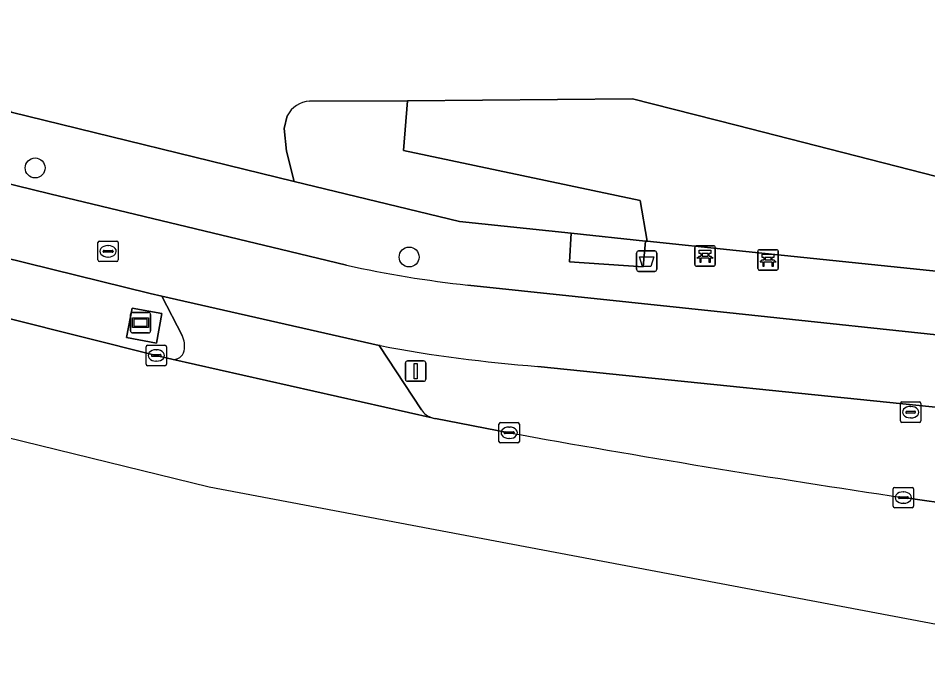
# Model space of a CAD drawing. Extents: x 161771 to 163125, y 382475 to 383179.
# Drawn here: x 162964.76 to 163009.4, y 382480.06 to 382511.45 of the extents above; entities that cross this region are included whole.
import ezdxf

# ---------------------------------------------------------------- set-up
doc = ezdxf.new("R2010")
doc.units = 0
for name, color, linetype in [('IMGEO_Afvalbak', 7, 'Continuous'), ('IMGEO_Bank', 7, 'Continuous'), ('IMGEO_Berm_groen', 7, 'Continuous'), ('IMGEO_Boom', 7, 'Continuous'), ('IMGEO_Fietspad_gesloten', 7, 'Continuous'), ('IMGEO_Groenvoorziening', 7, 'Continuous'), ('IMGEO_Haag', 7, 'Continuous'), ('IMGEO_Informatiebord', 7, 'Continuous'), ('IMGEO_Kolk', 7, 'Continuous'), ('IMGEO_Rijbaan_lokaal_gesloten', 7, 'Continuous'), ('IMGEO_Rijbaan_lokaal_open', 7, 'Continuous'), ('IMGEO_Rioolput', 7, 'Continuous'), ('IMGEO_Terreindeel_gesloten', 7, 'Continuous'), ('IMGEO_Verkeersbordpaal', 7, 'Continuous'), ('IMGEO_Voetpad_gesloten', 7, 'Continuous'), ('IMGEO_Voetpad_open', 7, 'Continuous')]:
    doc.layers.add(name, color=color, linetype=linetype)

msp = doc.modelspace()

# ---------------------------------------------------------------- linework, layer by layer
at = {"layer": 'IMGEO_Afvalbak'}
for p, q in [((162995.109, 382499.125), (162995.109, 382499.925)), ((162995.109, 382499.925), (162995.109, 382499.125)), ((162995.209, 382500.025), (162995.999, 382500.025)), ((162995.999, 382500.025), (162995.209, 382500.025)), ((162996.099, 382499.925), (162996.099, 382499.125)), ((162996.099, 382499.125), (162996.099, 382499.925)), ((162995.999, 382499.025), (162995.209, 382499.025)), ((162995.209, 382499.025), (162995.999, 382499.025))]:
    msp.add_line(p, q, dxfattribs=at)
msp.add_lwpolyline([(162995.252, 382499.739), (162995.956, 382499.739), (162995.807, 382499.269), (162995.401, 382499.269), (162995.252, 382499.739)], dxfattribs=at)
for centre, start, end in [((162995.209, 382499.925), 90, 180), ((162995.209, 382499.925), 90, 180), ((162995.999, 382499.925), 0, 90), ((162995.999, 382499.925), 360, 90), ((162995.209, 382499.125), 180, 270), ((162995.209, 382499.125), 180, 270), ((162995.999, 382499.125), 270, 0), ((162995.999, 382499.125), 270, 0)]:
    msp.add_arc(centre, 0.1, start, end, dxfattribs=at)
at = {"layer": 'IMGEO_Bank'}
for p, q in [((162997.97, 382499.353), (162997.97, 382500.194)), ((162997.97, 382500.194), (162997.97, 382499.353)), ((162998.045, 382500.278), (162998.886, 382500.278)), ((162998.886, 382500.278), (162998.045, 382500.278)), ((162998.97, 382500.203), (162998.97, 382499.362)), ((162998.97, 382499.362), (162998.97, 382500.203)), ((162998.279, 382499.784), (162998.279, 382499.89)), ((162998.323, 382499.89), (162998.323, 382499.784)), ((162998.611, 382499.896), (162998.329, 382499.896)), ((162998.329, 382499.778), (162998.611, 382499.778)), ((162998.617, 382499.784), (162998.617, 382499.89)), ((162998.661, 382499.89), (162998.661, 382499.784)), ((163001.063, 382499.16), (163001.063, 382500.001)), ((163001.063, 382500.001), (163001.063, 382499.16)), ((163001.138, 382500.085), (163001.979, 382500.085)), ((163001.979, 382500.085), (163001.138, 382500.085)), ((163002.063, 382500.01), (163002.063, 382499.169)), ((163002.063, 382499.169), (163002.063, 382500.01)), ((162998.895, 382499.278), (162998.054, 382499.278)), ((162998.054, 382499.278), (162998.895, 382499.278)), ((162998.667, 382499.676), (162998.274, 382499.676)), ((163001.76, 382499.483), (163001.367, 382499.483)), ((163001.372, 382499.591), (163001.372, 382499.697)), ((163001.416, 382499.697), (163001.416, 382499.591)), ((163001.704, 382499.703), (163001.422, 382499.703)), ((163001.422, 382499.585), (163001.704, 382499.585)), ((163001.71, 382499.591), (163001.71, 382499.697)), ((163001.754, 382499.697), (163001.754, 382499.591)), ((163001.988, 382499.085), (163001.147, 382499.085)), ((163001.147, 382499.085), (163001.988, 382499.085))]:
    msp.add_line(p, q, dxfattribs=at)
for points in [[(162998.217, 382499.676), (162998.075, 382499.676), (162998.187, 382499.778), (162998.273, 382499.778)], [(162998.273, 382499.896), (162998.187, 382499.896), (162998.187, 382500.057), (162998.75, 382500.057), (162998.75, 382499.896), (162998.667, 382499.896)], [(162998.667, 382499.778), (162998.75, 382499.778), (162998.862, 382499.676), (162998.723, 382499.676)], [(163001.366, 382499.703), (163001.28, 382499.703), (163001.28, 382499.864), (163001.843, 382499.864), (163001.843, 382499.703), (163001.76, 382499.703)], [(162998.267, 382499.669), (162998.267, 382499.462), (162998.224, 382499.462), (162998.224, 382499.669)], [(162998.717, 382499.669), (162998.717, 382499.462), (162998.673, 382499.462), (162998.673, 382499.669)], [(163001.31, 382499.483), (163001.168, 382499.483), (163001.28, 382499.585), (163001.366, 382499.585)], [(163001.36, 382499.476), (163001.36, 382499.269), (163001.317, 382499.269), (163001.317, 382499.476)], [(163001.76, 382499.585), (163001.843, 382499.585), (163001.955, 382499.483), (163001.816, 382499.483)], [(163001.81, 382499.476), (163001.81, 382499.269), (163001.766, 382499.269), (163001.766, 382499.476)]]:
    msp.add_lwpolyline(points, dxfattribs=at)
for centre, radius, start, end in [((162998.048, 382500.2), 0.0779, 92.4484, 184.2845), ((162998.048, 382500.2), 0.0779, 92.4484, 184.2845), ((162998.892, 382500.2), 0.0779, 2.4484, 94.2845), ((162998.892, 382500.2), 0.0779, 2.4484, 94.2845), ((162998.272, 382499.889), 0.00671, 2.8957, 87.1043), ((162998.272, 382499.785), 0.00671, 272.8957, 357.1043), ((162998.329, 382499.889), 0.00671, 92.8957, 177.1043), ((162998.329, 382499.785), 0.00671, 182.8957, 267.1043), ((162998.611, 382499.889), 0.00671, 2.8957, 87.1043), ((162998.611, 382499.785), 0.00671, 272.8957, 357.1043), ((162998.668, 382499.889), 0.00671, 92.8957, 177.1043), ((162998.668, 382499.785), 0.00671, 182.8957, 267.1043), ((163001.141, 382500.007), 0.0779, 92.4484, 184.2845), ((163001.141, 382500.007), 0.0779, 92.4484, 184.2845), ((163001.985, 382500.007), 0.0779, 2.4484, 94.2845), ((163001.985, 382500.007), 0.0779, 2.4484, 94.2845), ((162998.048, 382499.356), 0.0779, 182.4484, 274.2845), ((162998.048, 382499.356), 0.0779, 182.4484, 274.2845), ((162998.217, 382499.669), 0.00671, 2.8957, 87.1043), ((162998.274, 382499.669), 0.00671, 92.8957, 177.1043), ((162998.666, 382499.669), 0.00671, 2.8957, 87.1043), ((162998.723, 382499.669), 0.00671, 92.8957, 177.1043), ((162998.892, 382499.356), 0.0779, 272.4484, 4.2845), ((162998.892, 382499.356), 0.0779, 272.4484, 4.2845), ((163001.31, 382499.476), 0.00671, 2.8957, 87.1043), ((163001.367, 382499.476), 0.00671, 92.8957, 177.1043), ((163001.365, 382499.696), 0.00671, 2.8957, 87.1043), ((163001.365, 382499.592), 0.00671, 272.8957, 357.1043), ((163001.422, 382499.696), 0.00671, 92.8957, 177.1043), ((163001.422, 382499.592), 0.00671, 182.8957, 267.1043), ((163001.704, 382499.696), 0.00671, 2.8957, 87.1043), ((163001.704, 382499.592), 0.00671, 272.8957, 357.1043), ((163001.761, 382499.696), 0.00671, 92.8957, 177.1043), ((163001.761, 382499.592), 0.00671, 182.8957, 267.1043), ((163001.759, 382499.476), 0.00671, 2.8957, 87.1043), ((163001.816, 382499.476), 0.00671, 92.8957, 177.1043), ((163001.141, 382499.163), 0.0779, 182.4484, 274.2845), ((163001.141, 382499.163), 0.0779, 182.4484, 274.2845), ((163001.985, 382499.163), 0.0779, 272.4484, 4.2845), ((163001.985, 382499.163), 0.0779, 272.4484, 4.2845)]:
    msp.add_arc(centre, radius, start, end, dxfattribs=at)
at = {"layer": 'IMGEO_Berm_groen'}
for points in [[(163012.447, 382503.008), (163000, 382506.191), (162994.907, 382507.493), (162983.876, 382507.397), (162983.672, 382504.959), (162995.288, 382502.503), (162995.623, 382500.504), (163000, 382500.049), (163000.471, 382500), (163013.282, 382498.668), (163015.032, 382500), (163015.713, 382500.518), (163016.029, 382502.044)], [(162970.363, 382497.217), (162971.808, 382496.962), (162971.553, 382495.493), (162970.073, 382495.784)]]:
    msp.add_lwpolyline(points, close=True, dxfattribs=at)
for points in [[(162961.005, 382500.453), (162960.31, 382497.717), (162960.641, 382497.635), (162971.541, 382494.896), (162972.298, 382494.71)], [(162972.804, 382495.879), (162971.82, 382497.811), (162971.246, 382497.941), (162961.545, 382500.321), (162961.005, 382500.453)], [(162982.525, 382495.379), (162982.479, 382495.39), (162984.554, 382492.233)], [(163011.06, 382492.234), (162990.262, 382494.362)], [(162985.238, 382491.807), (162988.86, 382491.104)], [(163008.205, 382487.922), (163010.968, 382487.53), (163010.415, 382485.224)]]:
    msp.add_lwpolyline(points, dxfattribs=at)
for centre, radius, start, end in [((162971.716, 382495.335), 1.217, 349.979, 26.5782), ((162995.523, 382564.321), 70.157, 259.32345, 265.69978), ((162972.395, 382495.231), 0.53, 259.4194, 348.2607), ((162985.315, 382492.695), 0.89, 211.2438, 254.9473), ((162985.294, 382492.551), 0.746, 253.6764, 265.7139), ((163100.138, 383107.223), 626.087, 259.762132, 261.556335)]:
    msp.add_arc(centre, radius, start, end, dxfattribs=at)
at = {"layer": 'IMGEO_Boom'}
for centre in [(162965.594, 382504.1), (162983.948, 382499.728)]:
    msp.add_circle(centre, 0.489, dxfattribs=at)
at = {"layer": 'IMGEO_Fietspad_gesloten'}
for points in [[(162781.38, 382543.554), (162783.678, 382543.052), (162804.5, 382538.189), (162809.367, 382537.079), (162842.808, 382529.309), (162865.155, 382523.928), (162898.695, 382515.739), (162908.421, 382513.415), (162908.814, 382513.317), (162937.315, 382506.233), (162937.857, 382506.101), (162961.005, 382500.453), (162961.545, 382500.321), (162971.246, 382497.941), (162971.82, 382497.811), (162982.479, 382495.39), (162982.525, 382495.379)], [(162980.882, 382499.331), (162978.089, 382500), (162966.31, 382502.822), (162901.309, 382518.767), (162872.732, 382525.672)], [(162990.262, 382494.362), (163011.06, 382492.234), (163011.361, 382495.742), (163000, 382496.951), (162986.836, 382498.352)]]:
    msp.add_lwpolyline(points, dxfattribs=at)
for centre, radius, start, end in [((162992.375, 382550.632), 52.573, 257.3727, 263.9524), ((162995.523, 382564.321), 70.157, 259.32345, 265.69978)]:
    msp.add_arc(centre, radius, start, end, dxfattribs=at)
at = {"layer": 'IMGEO_Groenvoorziening'}
for points in [[(162983.672, 382504.959), (162983.876, 382507.397), (162979.061, 382507.384)], [(162977.964, 382506.663), (162977.813, 382506.03), (162977.924, 382504.93), (162978.302, 382503.438), (162986.415, 382501.477), (162991.908, 382500.896), (162995.544, 382500.512), (162995.623, 382500.504), (162995.288, 382502.503), (162983.672, 382504.959)]]:
    msp.add_lwpolyline(points, dxfattribs=at)
msp.add_arc((162979.16, 382506.039), 1.349, 94.2021, 152.4275, dxfattribs=at)
at = {"layer": 'IMGEO_Haag'}
for points in [[(162983.672, 382504.959), (162983.876, 382507.397), (162979.061, 382507.384)], [(162977.964, 382506.663), (162977.813, 382506.03), (162977.924, 382504.93), (162978.302, 382503.438), (162986.415, 382501.477), (162991.908, 382500.896), (162995.544, 382500.512), (162995.623, 382500.504), (162995.288, 382502.503), (162983.672, 382504.959)]]:
    msp.add_lwpolyline(points, dxfattribs=at)
msp.add_arc((162979.16, 382506.039), 1.349, 94.2021, 152.4275, dxfattribs=at)
at = {"layer": 'IMGEO_Informatiebord'}
for p, q in [((162970.274, 382496.106), (162970.274, 382496.906)), ((162970.274, 382496.906), (162970.274, 382496.106)), ((162970.374, 382497.006), (162971.164, 382497.006)), ((162971.164, 382497.006), (162970.374, 382497.006)), ((162971.264, 382496.906), (162971.264, 382496.106)), ((162971.264, 382496.106), (162971.264, 382496.906)), ((162971.164, 382496.006), (162970.374, 382496.006)), ((162970.374, 382496.006), (162971.164, 382496.006))]:
    msp.add_line(p, q, dxfattribs=at)
for points in [[(162970.375, 382496.738), (162971.163, 382496.738), (162971.163, 382496.274), (162970.375, 382496.274), (162970.375, 382496.738)], [(162970.44, 382496.673), (162970.44, 382496.339), (162971.098, 382496.339), (162971.098, 382496.673), (162970.44, 382496.673)]]:
    msp.add_lwpolyline(points, dxfattribs=at)
for centre, start, end in [((162970.374, 382496.906), 90, 180), ((162970.374, 382496.906), 90, 180), ((162971.164, 382496.906), 0, 90), ((162971.164, 382496.906), 360, 90), ((162970.374, 382496.106), 180, 270), ((162970.374, 382496.106), 180, 270), ((162971.164, 382496.106), 270, 0), ((162971.164, 382496.106), 270, 0)]:
    msp.add_arc(centre, 0.1, start, end, dxfattribs=at)
at = {"layer": 'IMGEO_Kolk'}
for p, q in [((162971.04, 382494.47), (162971.04, 382495.322)), ((162971.115, 382495.396), (162971.967, 382495.396)), ((162972.041, 382495.322), (162972.041, 382494.47)), ((162971.299, 382494.89), (162971.299, 382494.902)), ((162971.737, 382494.853), (162971.339, 382494.853)), ((162971.342, 382494.939), (162971.74, 382494.939)), ((162971.528, 382495.176), (162971.553, 382495.176)), ((162971.783, 382494.902), (162971.783, 382494.89)), ((162971.967, 382494.396), (162971.115, 382494.396)), ((162971.551, 382494.616), (162971.526, 382494.616)), ((162988.359, 382490.678), (162988.359, 382491.53)), ((162988.434, 382491.604), (162989.286, 382491.604)), ((162988.847, 382491.384), (162988.872, 382491.384)), ((162989.36, 382491.53), (162989.36, 382490.678)), ((162988.618, 382491.098), (162988.618, 382491.11)), ((162989.056, 382491.061), (162988.658, 382491.061)), ((162988.661, 382491.147), (162989.059, 382491.147)), ((162988.87, 382490.824), (162988.845, 382490.824)), ((162989.102, 382491.11), (162989.102, 382491.098)), ((162989.286, 382490.604), (162988.434, 382490.604)), ((163007.704, 382487.496), (163007.704, 382488.348)), ((163007.779, 382488.422), (163008.631, 382488.422)), ((163008.192, 382488.202), (163008.217, 382488.202)), ((163008.705, 382488.348), (163008.705, 382487.496)), ((163007.963, 382487.916), (163007.963, 382487.928)), ((163008.401, 382487.879), (163008.003, 382487.879)), ((163008.006, 382487.965), (163008.404, 382487.965)), ((163008.447, 382487.928), (163008.447, 382487.916)), ((163008.631, 382487.422), (163007.779, 382487.422)), ((163008.215, 382487.642), (163008.19, 382487.642))]:
    msp.add_line(p, q, dxfattribs=at)
for points in [[(162971.04, 382494.47), (162971.04, 382495.322)], [(162971.115, 382495.396), (162971.967, 382495.396)], [(162972.041, 382495.322), (162972.041, 382494.47)], [(162971.967, 382494.396), (162971.115, 382494.396)], [(162988.359, 382490.678), (162988.359, 382491.53)], [(162988.434, 382491.604), (162989.286, 382491.604)], [(162989.36, 382491.53), (162989.36, 382490.678)], [(162989.286, 382490.604), (162988.434, 382490.604)], [(163007.704, 382487.496), (163007.704, 382488.348)], [(163007.779, 382488.422), (163008.631, 382488.422)], [(163008.705, 382488.348), (163008.705, 382487.496)], [(163008.631, 382487.422), (163007.779, 382487.422)]]:
    msp.add_lwpolyline(points, dxfattribs=at)
for centre, radius, start, end in [((162971.117, 382495.32), 0.0765, 91.552, 178.448), ((162971.117, 382495.32), 0.0765, 91.552, 178.448), ((162971.965, 382495.32), 0.0765, 1.552, 88.448), ((162971.965, 382495.32), 0.0765, 1.552, 88.448), ((162971.339, 382494.899), 0.0403, 85.8775, 175.7526), ((162971.336, 382494.889), 0.0366, 178.938, 274.7102), ((162971.74, 382494.896), 0.043, 264.8664, 352.4533), ((162971.744, 382494.901), 0.0386, 1.7309, 96.639), ((162971.117, 382494.472), 0.0765, 181.552, 268.448), ((162971.117, 382494.472), 0.0765, 181.552, 268.448), ((162971.965, 382494.472), 0.0765, 271.552, 358.448), ((162971.965, 382494.472), 0.0765, 271.552, 358.448), ((162988.436, 382491.528), 0.0765, 91.552, 178.448), ((162988.436, 382491.528), 0.0765, 91.552, 178.448), ((162989.284, 382491.528), 0.0765, 1.552, 88.448), ((162989.284, 382491.528), 0.0765, 1.552, 88.448), ((162988.658, 382491.107), 0.0403, 85.8775, 175.7526), ((162988.655, 382491.097), 0.0366, 178.938, 274.7102), ((162989.059, 382491.104), 0.043, 264.8664, 352.4533), ((162989.063, 382491.109), 0.0386, 1.7309, 96.639), ((162988.436, 382490.68), 0.0765, 181.552, 268.448), ((162988.436, 382490.68), 0.0765, 181.552, 268.448), ((162989.284, 382490.68), 0.0765, 271.552, 358.448), ((162989.284, 382490.68), 0.0765, 271.552, 358.448), ((163007.781, 382488.346), 0.0765, 91.552, 178.448), ((163007.781, 382488.346), 0.0765, 91.552, 178.448), ((163008.629, 382488.346), 0.0765, 1.552, 88.448), ((163008.629, 382488.346), 0.0765, 1.552, 88.448), ((163008.003, 382487.925), 0.0403, 85.8775, 175.7526), ((163008, 382487.915), 0.0366, 178.938, 274.7102), ((163008.404, 382487.922), 0.043, 264.8664, 352.4533), ((163008.408, 382487.927), 0.0386, 1.7309, 96.639), ((163007.781, 382487.498), 0.0765, 181.552, 268.448), ((163007.781, 382487.498), 0.0765, 181.552, 268.448), ((163008.629, 382487.498), 0.0765, 271.552, 358.448), ((163008.629, 382487.498), 0.0765, 271.552, 358.448)]:
    msp.add_arc(centre, radius, start, end, dxfattribs=at)
for centre, major_axis, ratio, start_param, end_param in [((162971.527, 382494.896), (-0.387, 0.002), 0.722429, 4.712389, 7.853982), ((162971.552, 382494.896), (-0.39, 0.002), 0.717154, 1.570796, 4.712389), ((162988.846, 382491.104), (-0.387, 0.002), 0.722429, 4.712389, 7.853982), ((162988.871, 382491.104), (-0.39, 0.002), 0.717154, 1.570796, 4.712389), ((163008.191, 382487.922), (-0.387, 0.002), 0.722429, 4.712389, 7.853982), ((163008.216, 382487.922), (-0.39, 0.002), 0.717154, 1.570796, 4.712389)]:
    msp.add_ellipse(centre, major_axis=major_axis, ratio=ratio, start_param=start_param, end_param=end_param, dxfattribs=at)
at = {"layer": 'IMGEO_Rijbaan_lokaal_gesloten'}
for points in [[(162489.888, 382522.698), (162489.185, 382520.131), (162488.722, 382518.442), (162501.135, 382513.514), (162515.839, 382512.978), (162542.133, 382512.019), (162584.286, 382516.986), (162665.053, 382540.041), (162707.132, 382546.311), (162744.173, 382544.816), (162974.141, 382488.446), (163018.573, 382480.059)], [(162985.084, 382491.835), (162972.298, 382494.71), (162971.541, 382494.896), (162960.641, 382497.635), (162960.31, 382497.717), (162950.777, 382500.077), (162937.204, 382503.438), (162925.964, 382506.221), (162908.088, 382510.661), (162906.879, 382510.95)], [(162988.86, 382491.104), (162985.238, 382491.807)], [(163010.415, 382485.224), (163010.968, 382487.53), (163008.205, 382487.922)]]:
    msp.add_lwpolyline(points, dxfattribs=at)
for centre, radius, start, end in [((162985.294, 382492.551), 0.746, 253.6764, 265.7139), ((163100.138, 383107.223), 626.087, 259.762132, 261.556335)]:
    msp.add_arc(centre, radius, start, end, dxfattribs=at)
at = {"layer": 'IMGEO_Rijbaan_lokaal_open'}
for points in [[(162982.479, 382495.39), (162971.82, 382497.811), (162972.804, 382495.879)], [(162984.554, 382492.233), (162982.479, 382495.39)], [(162972.298, 382494.71), (162985.084, 382491.835)]]:
    msp.add_lwpolyline(points, dxfattribs=at)
for centre, radius, start, end in [((162971.716, 382495.335), 1.217, 349.979, 26.5782), ((162972.395, 382495.231), 0.53, 259.4194, 348.2607), ((162985.315, 382492.695), 0.89, 211.2438, 254.9473)]:
    msp.add_arc(centre, radius, start, end, dxfattribs=at)
at = {"layer": 'IMGEO_Rioolput'}
for p, q in [((162968.675, 382499.582), (162968.675, 382500.434)), ((162968.75, 382500.508), (162969.602, 382500.508)), ((162969.163, 382500.288), (162969.188, 382500.288)), ((162969.676, 382500.434), (162969.676, 382499.582)), ((162968.934, 382500.002), (162968.934, 382500.014)), ((162969.372, 382499.965), (162968.974, 382499.965)), ((162968.977, 382500.051), (162969.375, 382500.051)), ((162969.186, 382499.728), (162969.161, 382499.728)), ((162969.418, 382500.014), (162969.418, 382500.002)), ((162969.602, 382499.508), (162968.75, 382499.508)), ((163008.136, 382492.614), (163008.988, 382492.614)), ((163008.061, 382491.688), (163008.061, 382492.54)), ((163008.363, 382492.157), (163008.761, 382492.157)), ((163008.549, 382492.394), (163008.574, 382492.394)), ((163009.062, 382492.54), (163009.062, 382491.688)), ((163008.32, 382492.108), (163008.32, 382492.12)), ((163008.758, 382492.071), (163008.36, 382492.071)), ((163008.572, 382491.834), (163008.547, 382491.834)), ((163008.804, 382492.12), (163008.804, 382492.108)), ((163008.988, 382491.614), (163008.136, 382491.614))]:
    msp.add_line(p, q, dxfattribs=at)
for points in [[(162968.675, 382499.582), (162968.675, 382500.434)], [(162968.75, 382500.508), (162969.602, 382500.508)], [(162969.676, 382500.434), (162969.676, 382499.582)], [(162969.602, 382499.508), (162968.75, 382499.508)], [(163008.136, 382492.614), (163008.988, 382492.614)], [(163008.061, 382491.688), (163008.061, 382492.54)], [(163009.062, 382492.54), (163009.062, 382491.688)], [(163008.988, 382491.614), (163008.136, 382491.614)]]:
    msp.add_lwpolyline(points, dxfattribs=at)
for centre, radius, start, end in [((162968.752, 382500.432), 0.0765, 91.552, 178.448), ((162968.752, 382500.432), 0.0765, 91.552, 178.448), ((162969.6, 382500.432), 0.0765, 1.552, 88.448), ((162969.6, 382500.432), 0.0765, 1.552, 88.448), ((162968.974, 382500.011), 0.0403, 85.8775, 175.7526), ((162968.971, 382500.001), 0.0366, 178.938, 274.7102), ((162969.375, 382500.008), 0.043, 264.8664, 352.4533), ((162969.379, 382500.013), 0.0386, 1.7309, 96.639), ((162968.752, 382499.584), 0.0765, 181.552, 268.448), ((162968.752, 382499.584), 0.0765, 181.552, 268.448), ((162969.6, 382499.584), 0.0765, 271.552, 358.448), ((162969.6, 382499.584), 0.0765, 271.552, 358.448), ((163008.138, 382492.538), 0.0765, 91.552, 178.448), ((163008.138, 382492.538), 0.0765, 91.552, 178.448), ((163008.986, 382492.538), 0.0765, 1.552, 88.448), ((163008.986, 382492.538), 0.0765, 1.552, 88.448), ((163008.36, 382492.117), 0.0403, 85.8775, 175.7526), ((163008.765, 382492.119), 0.0386, 1.7309, 96.639), ((163008.138, 382491.69), 0.0765, 181.552, 268.448), ((163008.138, 382491.69), 0.0765, 181.552, 268.448), ((163008.357, 382492.107), 0.0366, 178.938, 274.7102), ((163008.761, 382492.114), 0.043, 264.8664, 352.4533), ((163008.986, 382491.69), 0.0765, 271.552, 358.448), ((163008.986, 382491.69), 0.0765, 271.552, 358.448)]:
    msp.add_arc(centre, radius, start, end, dxfattribs=at)
for centre, major_axis, ratio, start_param, end_param in [((162969.162, 382500.008), (-0.387, 0.002), 0.722429, 4.712389, 7.853982), ((162969.187, 382500.008), (-0.39, 0.002), 0.717154, 1.570796, 4.712389), ((163008.548, 382492.114), (-0.387, 0.002), 0.722429, 4.712389, 7.853982), ((163008.573, 382492.114), (-0.39, 0.002), 0.717154, 1.570796, 4.712389)]:
    msp.add_ellipse(centre, major_axis=major_axis, ratio=ratio, start_param=start_param, end_param=end_param, dxfattribs=at)
at = {"layer": 'IMGEO_Terreindeel_gesloten'}
for points in [[(162902.203, 382640.3), (162893.416, 382602.291), (162895.849, 382601.727), (162896.244, 382603.431), (162910.373, 382600.187), (162909.148, 382594.845), (162905.453, 382578.727), (162895.606, 382535.78), (162893.695, 382527.443), (162894.533, 382527.236), (162910.319, 382523.343), (162909.479, 382520.256), (162926.127, 382516.218), (162926.943, 382519.244), (162961.224, 382510.791), (162964.424, 382506.837), (162978.302, 382503.438), (162977.924, 382504.93), (162977.813, 382506.03), (162977.964, 382506.663)], [(162979.061, 382507.384), (162983.876, 382507.397), (162994.907, 382507.493), (163000, 382506.191), (163012.447, 382503.008), (163028.602, 382567.802), (163025.291, 382568.616)]]:
    msp.add_lwpolyline(points, dxfattribs=at)
msp.add_arc((162979.16, 382506.039), 1.349, 94.2021, 152.4275, dxfattribs=at)
at = {"layer": 'IMGEO_Verkeersbordpaal'}
for p, q in [((162983.771, 382493.729), (162983.771, 382494.529)), ((162983.771, 382494.529), (162983.771, 382493.729)), ((162983.871, 382494.629), (162984.661, 382494.629)), ((162984.661, 382494.629), (162983.871, 382494.629)), ((162984.761, 382494.529), (162984.761, 382493.729)), ((162984.761, 382493.729), (162984.761, 382494.529)), ((162984.661, 382493.629), (162983.871, 382493.629)), ((162983.871, 382493.629), (162984.661, 382493.629))]:
    msp.add_line(p, q, dxfattribs=at)
msp.add_lwpolyline([(162984.191, 382494.504), (162984.341, 382494.504), (162984.341, 382493.754), (162984.191, 382493.754), (162984.191, 382494.504)], dxfattribs=at)
for centre, start, end in [((162983.871, 382494.529), 90, 180), ((162983.871, 382494.529), 90, 180), ((162984.661, 382494.529), 0, 90), ((162984.661, 382494.529), 360, 90), ((162983.871, 382493.729), 180, 270), ((162983.871, 382493.729), 180, 270), ((162984.661, 382493.729), 270, 0), ((162984.661, 382493.729), 270, 0)]:
    msp.add_arc(centre, 0.1, start, end, dxfattribs=at)
at = {"layer": 'IMGEO_Voetpad_gesloten'}
msp.add_lwpolyline([(162995.544, 382500.512), (162991.908, 382500.896), (162991.816, 382499.496), (162995.44, 382499.25)], close=True, dxfattribs=at)
at = {"layer": 'IMGEO_Voetpad_open'}
for points in [[(162926.127, 382516.218), (162909.479, 382520.256), (162900.041, 382522.623), (162893.819, 382524.128), (162892.557, 382524.433), (162876.444, 382528.332), (162873.507, 382529.043), (162873.215, 382527.774), (162872.732, 382525.672), (162901.309, 382518.767), (162966.31, 382502.822), (162978.089, 382500), (162980.882, 382499.331)], [(162986.836, 382498.352), (163000, 382496.951), (163011.361, 382495.742), (163013.427, 382495.522), (163013.282, 382498.668), (163000.471, 382500), (163000, 382500.049), (162995.623, 382500.504), (162995.544, 382500.512), (162995.44, 382499.25), (162991.816, 382499.496), (162991.908, 382500.896), (162986.415, 382501.477), (162978.302, 382503.438), (162964.424, 382506.837), (162926.127, 382516.218)]]:
    msp.add_lwpolyline(points, dxfattribs=at)
msp.add_lwpolyline([(162971.808, 382496.962), (162970.363, 382497.217), (162970.073, 382495.784), (162971.553, 382495.493)], close=True, dxfattribs=at)
msp.add_arc((162992.375, 382550.632), 52.573, 257.3727, 263.9524, dxfattribs=at)

doc.saveas('drawing.dxf')
